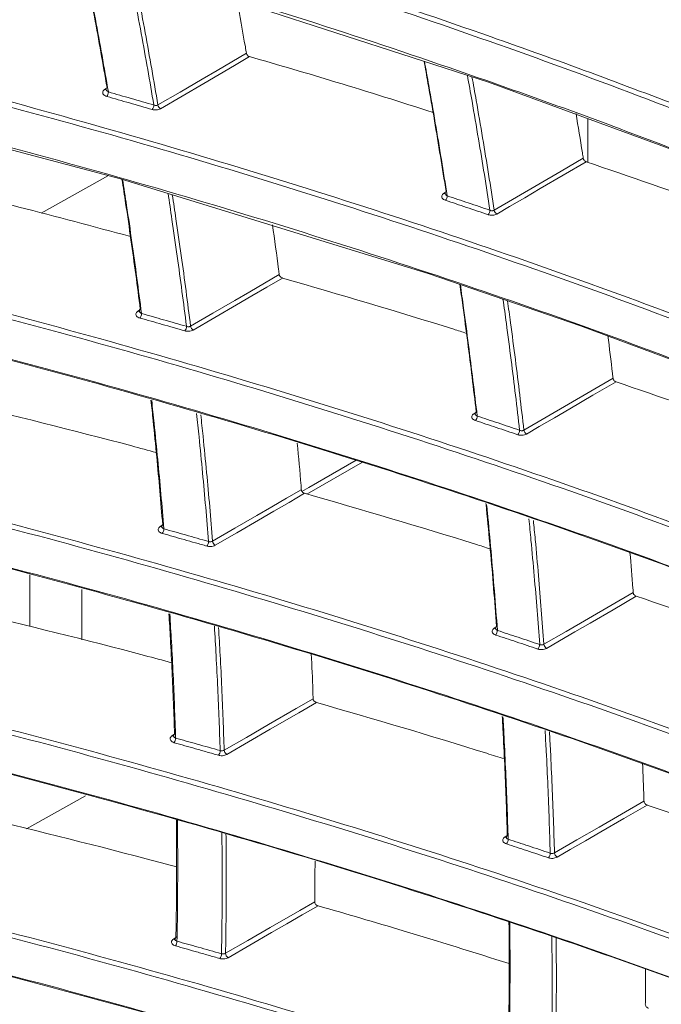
# Model space of a CAD drawing. Header units: millimetres. Extents: x 0 to 1118, y 0 to 864.
# Tile 283 of 313: x 851 to 860, y 573 to 587. Entities that reach past the tile are written whole.
import ezdxf

# ---------------------------------------------------------------- set-up
doc = ezdxf.new("R2010")
doc.units = ezdxf.units.MM

msp = doc.modelspace()

# ---------------------------------------------------------------- linework, layer by layer
at = {"color": 9, "linetype": 'Continuous', "lineweight": 0}
for p, q in [((852.371, 586.091), (852.414, 586.12)), ((852.427, 584.893), (851.49, 584.371)), ((857.092, 584.642), (857.132, 584.67)), ((852.834, 583.004), (852.878, 583.033)), ((857.511, 581.574), (857.553, 581.602)), ((855.961, 580.9), (855.19, 580.457)), ((853.146, 580.004), (853.192, 580.034)), ((857.794, 578.586), (857.837, 578.615)), ((853.31, 577.088), (853.359, 577.121)), ((852.107, 576.254), (851.284, 575.795)), ((857.943, 575.677), (857.989, 575.708)), ((853.33, 574.257), (853.381, 574.291))]:
    msp.add_line(p, q, dxfattribs=at)
at = {"color": 7, "linetype": 'Continuous', "lineweight": 15}
for p, q in [((859.102, 585.077), (859.102, 585.685)), ((851.329, 579.33), (851.329, 578.61)), ((852.053, 578.428), (852.053, 579.129)), ((853.352, 574.255), (853.351, 574.251))]:
    msp.add_line(p, q, dxfattribs=at)
at = {"color": 7, "linetype": 'Continuous', "lineweight": 15, "flags": 128}
for points in [[(868.383, 581.493), (865.928, 582.803), (863.274, 584.033), (860.546, 585.154), (857.716, 586.195), (853.468, 587.575), (849.069, 588.81), (849.069, 588.81), (849.069, 588.81)], [(868.387, 578.665), (866.747, 579.534), (864.998, 580.374), (863.06, 581.226), (861.06, 582.032), (859, 582.798), (856.893, 583.524), (852.593, 584.849), (848.148, 586.028), (848.148, 586.028), (848.148, 586.028)]]:
    msp.add_lwpolyline(points, dxfattribs=at)
at = {"color": 9, "linetype": 'Continuous', "lineweight": 0, "flags": 128}
for points in [[(853.115, 585.876), (853.423, 586.056), (853.731, 586.236), (853.938, 586.357), (854.145, 586.478), (854.347, 586.596)], [(854.39, 586.55), (854.179, 586.426), (853.965, 586.301), (853.752, 586.176), (853.45, 586), (853.149, 585.824)], [(857.798, 584.41), (858.108, 584.591), (858.417, 584.772), (858.727, 584.952), (859.037, 585.133)], [(859.079, 585.085), (858.758, 584.898), (858.437, 584.711), (858.223, 584.585), (858.008, 584.46), (857.832, 584.357)], [(853.569, 582.795), (853.877, 582.974), (854.186, 583.154), (854.392, 583.274), (854.598, 583.394), (854.803, 583.513)], [(854.848, 583.465), (854.633, 583.34), (854.42, 583.216), (854.207, 583.092), (853.905, 582.916), (853.604, 582.74)], [(858.21, 581.347), (858.52, 581.528), (858.831, 581.708), (859.141, 581.889), (859.451, 582.069)], [(859.494, 582.019), (859.172, 581.832), (858.851, 581.645), (858.637, 581.52), (858.423, 581.396), (858.245, 581.292)], [(855.12, 580.494), (855.216, 580.549), (855.873, 580.927)], [(853.875, 579.8), (854.184, 579.979), (854.493, 580.158), (854.699, 580.278), (854.906, 580.397), (855.111, 580.517)], [(855.157, 580.467), (854.94, 580.341), (854.727, 580.217), (854.515, 580.093), (854.212, 579.918), (853.91, 579.743)], [(858.489, 578.364), (858.8, 578.544), (859.11, 578.724), (859.421, 578.904), (859.732, 579.085)], [(859.775, 579.033), (859.453, 578.845), (859.131, 578.658), (858.917, 578.535), (858.704, 578.411), (858.524, 578.306)], [(857.821, 578.585), (857.821, 578.584), (857.817, 578.583)], [(854.037, 576.888), (854.347, 577.067), (854.656, 577.246), (855.04, 577.468), (855.276, 577.604)], [(855.322, 577.552), (855.075, 577.409), (854.678, 577.179), (854.375, 577.004), (854.072, 576.829)], [(858.636, 575.458), (858.947, 575.638), (859.259, 575.818), (859.57, 575.998), (859.881, 576.178)], [(859.926, 576.124), (859.602, 575.937), (859.279, 575.75), (859.066, 575.627), (858.853, 575.504), (858.671, 575.399)], [(854.056, 574.059), (854.366, 574.238), (854.676, 574.417), (855.089, 574.654), (855.297, 574.774)], [(855.344, 574.72), (855.124, 574.593), (854.911, 574.47), (854.697, 574.347), (854.394, 574.172), (854.091, 573.998)]]:
    msp.add_lwpolyline(points, dxfattribs=at)
at = {"color": 9, "linetype": 'Continuous', "lineweight": 0}
for centre, radius, start, end in [((852.386, 586.112), 0.0258, 234.9267, 299.233), ((852.307, 586.061), 0.118, 325.1021, 357.6759), ((852.942, 585.881), 0.116, 324.5091, 357.6597), ((853.197, 585.893), 0.0834, 191.5147, 235.1942), ((857.106, 584.664), 0.0259, 235.1317, 298.6916), ((857.036, 584.615), 0.106, 320.5154, 357.5561), ((857.633, 584.415), 0.104, 319.9006, 357.5411), ((857.88, 584.426), 0.0833, 190.9678, 235.2651), ((852.848, 583.025), 0.0259, 234.9818, 298.9059), ((852.768, 582.975), 0.118, 325.2167, 358.111), ((853.396, 582.797), 0.117, 324.6203, 358.0891), ((853.651, 582.809), 0.0833, 189.5939, 235.134), ((857.525, 581.595), 0.0259, 235.1634, 298.6196), ((857.454, 581.547), 0.106, 320.6108, 357.94), ((858.046, 581.349), 0.104, 319.9947, 357.9165), ((858.292, 581.36), 0.0832, 189.1966, 235.2154), ((853.16, 580.024), 0.0254, 234.2905, 299.2719), ((853.078, 579.975), 0.119, 325.2848, 358.5318), ((853.702, 579.799), 0.117, 324.6861, 358.505), ((853.958, 579.811), 0.0829, 187.6661, 235.1055), ((857.809, 578.61), 0.0281, 236.5618, 285.0882), ((857.736, 578.56), 0.106, 320.667, 358.3132), ((858.325, 578.364), 0.104, 320.05, 358.2816), ((858.571, 578.374), 0.0829, 187.4175, 235.1929), ((853.325, 577.109), 0.0255, 234.3926, 298.7656), ((853.243, 577.061), 0.119, 325.3126, 358.9445), ((853.864, 576.885), 0.117, 324.7127, 358.9131), ((854.119, 576.896), 0.0825, 185.7203, 235.1104), ((857.958, 575.698), 0.0255, 234.5482, 298.7498), ((857.885, 575.651), 0.106, 320.6883, 358.6803), ((858.473, 575.456), 0.104, 320.0709, 358.6412), ((858.718, 575.466), 0.0824, 185.6216, 235.1991), ((853.344, 574.278), 0.0256, 234.4892, 298.469), ((853.262, 574.229), 0.118, 325.3038, 359.3554), ((853.883, 574.054), 0.117, 324.7035, 359.3192), ((854.138, 574.065), 0.0819, 183.7442, 235.1508)]:
    msp.add_arc(centre, radius, start, end, dxfattribs=at)
for points, knots in [([(849.929, 592.296), (849.929, 592.296), (851.394, 591.887), (854.288, 591.023), (858.006, 589.741), (861.134, 588.522), (863.704, 587.404), (865.872, 586.349), (867.136, 585.641), (867.63, 585.364)], [0, 0, 0, 0, 0.000001, 0.227328, 0.454625, 0.604366, 0.754186, 0.903851, 1, 1, 1, 1]), ([(867.596, 585.304), (867.103, 585.581), (866.035, 586.179), (864.296, 587.04), (862.405, 587.901), (860.447, 588.718), (858.717, 589.386), (856.846, 590.067), (854.83, 590.755), (852.385, 591.527), (850.727, 592.001), (849.908, 592.235)], [0, 0, 0, 0, 0.096108, 0.207877, 0.319889, 0.432509, 0.545288, 0.610664, 0.741431, 0.872365, 1, 1, 1, 1]), ([(868.263, 582.098), (867.411, 582.567), (865.97, 583.359), (863.788, 584.374), (861.83, 585.216), (859.808, 586.013), (857.053, 587.018), (853.511, 588.183), (850.571, 588.988), (849.098, 589.392)], [0, 0, 0, 0, 0.153037, 0.258526, 0.364223, 0.470448, 0.576815, 0.788016, 1, 1, 1, 1]), ([(849.118, 589.454), (849.118, 589.454), (850.6, 589.065), (853.527, 588.239), (857.309, 587.005), (860.515, 585.823), (863.171, 584.731), (865.801, 583.529), (867.443, 582.628), (868.297, 582.159)], [0, 0, 0, 0, 0.000001, 0.211574, 0.423127, 0.564384, 0.705713, 0.84691, 1, 1, 1, 1]), ([(853.058, 585.876), (853.029, 586.041), (852.973, 586.372), (852.881, 586.879), (852.794, 587.351), (852.734, 587.657), (852.708, 587.788)], [0, 0, 0, 0, 0.260645, 0.521314, 0.794741, 1, 1, 1, 1]), ([(852.769, 587.771), (852.793, 587.649), (852.851, 587.353), (852.937, 586.888), (853.029, 586.378), (853.087, 586.043), (853.115, 585.876)], [0, 0, 0, 0, 0.1918654, 0.4679449, 0.7339601, 1, 1, 1, 1]), ([(848.189, 586.667), (848.189, 586.667), (849.683, 586.298), (852.64, 585.51), (856.229, 584.401), (859.023, 583.435), (861.074, 582.669), (863.079, 581.859), (864.977, 581.021), (866.77, 580.162), (867.87, 579.563), (868.421, 579.264)], [0, 0, 0, 0, 0.0000006, 0.2024421, 0.4055874, 0.5068399, 0.6080896, 0.7098938, 0.8116921, 0.9057421, 1, 1, 1, 1]), ([(868.388, 579.203), (867.839, 579.502), (866.739, 580.1), (864.952, 580.957), (863.062, 581.792), (861.063, 582.601), (859.01, 583.368), (856.214, 584.334), (852.629, 585.452), (849.658, 586.22), (848.17, 586.604)], [0, 0, 0, 0, 0.094013, 0.188253, 0.289388, 0.390698, 0.492463, 0.594353, 0.796809, 1, 1, 1, 1]), ([(857.738, 584.41), (857.712, 584.576), (857.66, 584.907), (857.576, 585.414), (857.498, 585.875), (857.445, 586.17), (857.423, 586.291)], [0, 0, 0, 0, 0.265241, 0.530503, 0.80883, 1, 1, 1, 1]), ([(857.487, 586.27), (857.507, 586.16), (857.558, 585.875), (857.635, 585.423), (857.719, 584.912), (857.772, 584.577), (857.798, 584.41)], [0, 0, 0, 0, 0.176248, 0.457767, 0.728873, 1, 1, 1, 1]), ([(852.371, 586.091), (852.368, 586.089), (852.358, 586.081), (852.346, 586.065), (852.344, 586.043), (852.354, 586.023), (852.374, 586.005), (852.394, 585.998), (852.404, 585.994)], [0, 0, 0, 0, 0.076948, 0.257416, 0.442209, 0.628821, 0.814381, 1, 1, 1, 1]), ([(853.036, 585.813), (852.983, 585.828), (852.878, 585.859), (852.719, 585.904), (852.562, 585.949), (852.457, 585.979), (852.404, 585.994)], [0, 0, 0, 0, 0.251476, 0.5029532, 0.7514761, 1, 1, 1, 1]), ([(852.425, 586.057), (852.53, 586.027), (852.741, 585.967), (852.952, 585.906), (853.058, 585.876)], [0, 0, 0, 0, 0.497046, 1, 1, 1, 1]), ([(853.036, 585.813), (853.043, 585.811), (853.06, 585.807), (853.09, 585.806), (853.123, 585.812), (853.141, 585.82), (853.149, 585.824)], [0, 0, 0, 0, 0.185629, 0.458429, 0.729184, 1, 1, 1, 1]), ([(853.115, 585.876), (853.111, 585.874), (853.102, 585.87), (853.085, 585.868), (853.07, 585.871), (853.061, 585.874), (853.058, 585.876)], [0, 0, 0, 0, 0.26518, 0.533051, 0.808773, 1, 1, 1, 1]), ([(853.512, 582.793), (853.492, 582.955), (853.45, 583.28), (853.383, 583.776), (853.318, 584.231), (853.274, 584.524), (853.255, 584.645)], [0, 0, 0, 0, 0.26407, 0.528164, 0.804851, 1, 1, 1, 1]), ([(853.315, 584.626), (853.332, 584.515), (853.375, 584.231), (853.439, 583.785), (853.507, 583.285), (853.548, 582.958), (853.569, 582.795)], [0, 0, 0, 0, 0.181779, 0.461743, 0.730859, 1, 1, 1, 1]), ([(857.092, 584.642), (857.09, 584.641), (857.08, 584.634), (857.068, 584.62), (857.063, 584.599), (857.071, 584.578), (857.089, 584.56), (857.108, 584.552), (857.118, 584.548)], [0, 0, 0, 0, 0.046419, 0.233129, 0.423735, 0.616238, 0.808098, 1, 1, 1, 1]), ([(857.142, 584.61), (857.24, 584.578), (857.439, 584.511), (857.637, 584.444), (857.738, 584.41)], [0, 0, 0, 0, 0.493432, 1, 1, 1, 1]), ([(857.713, 584.348), (857.663, 584.365), (857.563, 584.399), (857.364, 584.466), (857.216, 584.515), (857.118, 584.548)], [0, 0, 0, 0, 0.253283, 0.506567, 1, 1, 1, 1]), ([(857.713, 584.348), (857.722, 584.345), (857.741, 584.34), (857.773, 584.339), (857.806, 584.345), (857.823, 584.353), (857.832, 584.357)], [0, 0, 0, 0, 0.226479, 0.485284, 0.742622, 1, 1, 1, 1]), ([(857.798, 584.41), (857.793, 584.408), (857.785, 584.403), (857.768, 584.402), (857.751, 584.404), (857.742, 584.408), (857.738, 584.41)], [0, 0, 0, 0, 0.252619, 0.50717, 0.76776, 1, 1, 1, 1]), ([(858.15, 581.346), (858.132, 581.508), (858.094, 581.832), (858.032, 582.329), (857.974, 582.775), (857.935, 583.058), (857.919, 583.171)], [0, 0, 0, 0, 0.267923, 0.535867, 0.816645, 1, 1, 1, 1]), ([(857.982, 583.149), (857.996, 583.047), (858.034, 582.773), (858.091, 582.336), (858.153, 581.837), (858.191, 581.51), (858.21, 581.347)], [0, 0, 0, 0, 0.168648, 0.453185, 0.726582, 1, 1, 1, 1]), ([(852.834, 583.004), (852.83, 583.001), (852.819, 582.993), (852.808, 582.977), (852.806, 582.956), (852.815, 582.936), (852.835, 582.918), (852.855, 582.911), (852.865, 582.907)], [0, 0, 0, 0, 0.086181, 0.267075, 0.45015, 0.633925, 0.816943, 1, 1, 1, 1]), ([(852.886, 582.971), (852.881, 582.974), (852.871, 582.979), (852.861, 582.99), (852.856, 582.999), (852.857, 583.003), (852.857, 583.003)], [0, 0, 0, 0, 0.326433, 0.654497, 0.98271, 1, 1, 1, 1]), ([(852.886, 582.971), (852.989, 582.942), (853.198, 582.883), (853.406, 582.823), (853.512, 582.793)], [0, 0, 0, 0, 0.491496, 1, 1, 1, 1]), ([(853.491, 582.729), (853.438, 582.744), (853.332, 582.775), (853.175, 582.82), (853.019, 582.864), (852.916, 582.893), (852.865, 582.907)], [0, 0, 0, 0, 0.254251, 0.508503, 0.754251, 1, 1, 1, 1]), ([(853.569, 582.795), (853.565, 582.793), (853.556, 582.788), (853.539, 582.787), (853.524, 582.788), (853.516, 582.791), (853.512, 582.793)], [0, 0, 0, 0, 0.271297, 0.543782, 0.820344, 1, 1, 1, 1]), ([(853.491, 582.729), (853.497, 582.728), (853.514, 582.723), (853.544, 582.723), (853.577, 582.728), (853.595, 582.736), (853.604, 582.74)], [0, 0, 0, 0, 0.176696, 0.451725, 0.725851, 1, 1, 1, 1]), ([(853.819, 579.796), (853.806, 579.954), (853.78, 580.272), (853.736, 580.757), (853.694, 581.192), (853.664, 581.469), (853.653, 581.577)], [0, 0, 0, 0, 0.26877, 0.537564, 0.818862, 1, 1, 1, 1]), ([(853.711, 581.56), (853.722, 581.46), (853.751, 581.192), (853.792, 580.765), (853.837, 580.278), (853.863, 579.959), (853.875, 579.8)], [0, 0, 0, 0, 0.168858, 0.453703, 0.726839, 1, 1, 1, 1]), ([(857.511, 581.574), (857.508, 581.572), (857.499, 581.566), (857.487, 581.551), (857.482, 581.53), (857.49, 581.51), (857.507, 581.492), (857.526, 581.484), (857.536, 581.48)], [0, 0, 0, 0, 0.054312, 0.241608, 0.430891, 0.620942, 0.810456, 1, 1, 1, 1]), ([(857.56, 581.543), (857.656, 581.511), (857.854, 581.446), (858.05, 581.379), (858.15, 581.346)], [0, 0, 0, 0, 0.49013, 1, 1, 1, 1]), ([(858.126, 581.282), (858.076, 581.299), (857.976, 581.333), (857.779, 581.399), (857.632, 581.448), (857.536, 581.48)], [0, 0, 0, 0, 0.254934, 0.509869, 1, 1, 1, 1]), ([(858.126, 581.282), (858.135, 581.28), (858.153, 581.275), (858.185, 581.274), (858.218, 581.279), (858.236, 581.288), (858.245, 581.292)], [0, 0, 0, 0, 0.218685, 0.479518, 0.739753, 1, 1, 1, 1]), ([(858.21, 581.347), (858.206, 581.345), (858.197, 581.34), (858.18, 581.338), (858.164, 581.34), (858.155, 581.344), (858.15, 581.346)], [0, 0, 0, 0, 0.257882, 0.516546, 0.778259, 1, 1, 1, 1]), ([(868.371, 573.552), (867.544, 573.977), (865.885, 574.828), (863.457, 575.878), (861.2, 576.77), (858.446, 577.773), (854.895, 578.922), (850.499, 580.159), (847.475, 580.854), (845.96, 581.202)], [0, 0, 0, 0, 0.126811, 0.25418, 0.347145, 0.440239, 0.6272, 0.813269, 1, 1, 1, 1]), ([(845.977, 581.267), (845.977, 581.267), (847.497, 580.935), (850.509, 580.218), (854.906, 578.992), (858.46, 577.84), (861.217, 576.838), (863.478, 575.944), (865.912, 574.892), (867.572, 574.04), (868.404, 573.613)], [0, 0, 0, 0, 0.000001, 0.18605, 0.372753, 0.558815, 0.652291, 0.745763, 0.872633, 1, 1, 1, 1]), ([(858.43, 578.36), (858.418, 578.519), (858.394, 578.836), (858.354, 579.322), (858.316, 579.746), (858.29, 580.013), (858.281, 580.111)], [0, 0, 0, 0, 0.273296, 0.546613, 0.832674, 1, 1, 1, 1]), ([(858.342, 580.09), (858.351, 580.001), (858.376, 579.744), (858.413, 579.328), (858.453, 578.841), (858.477, 578.523), (858.489, 578.364)], [0, 0, 0, 0, 0.153277, 0.443518, 0.721748, 1, 1, 1, 1]), ([(853.146, 580.004), (853.142, 580.001), (853.131, 579.993), (853.12, 579.976), (853.118, 579.956), (853.127, 579.936), (853.147, 579.918), (853.166, 579.911), (853.176, 579.908)], [0, 0, 0, 0, 0.092767, 0.273747, 0.455505, 0.637318, 0.818647, 1, 1, 1, 1]), ([(853.197, 579.972), (853.192, 579.975), (853.182, 579.979), (853.173, 579.989), (853.168, 579.998), (853.169, 580.002), (853.169, 580.003)], [0, 0, 0, 0, 0.3163919, 0.6338803, 0.9520923, 1, 1, 1, 1]), ([(853.798, 579.731), (853.744, 579.747), (853.638, 579.777), (853.481, 579.822), (853.327, 579.865), (853.226, 579.894), (853.176, 579.908)], [0, 0, 0, 0, 0.257119, 0.51424, 0.757119, 1, 1, 1, 1]), ([(853.197, 579.972), (853.298, 579.944), (853.506, 579.885), (853.713, 579.826), (853.819, 579.796)], [0, 0, 0, 0, 0.485759, 1, 1, 1, 1]), ([(853.875, 579.8), (853.871, 579.797), (853.862, 579.793), (853.845, 579.791), (853.831, 579.792), (853.822, 579.795), (853.819, 579.796)], [0, 0, 0, 0, 0.275622, 0.551435, 0.82862, 1, 1, 1, 1]), ([(853.798, 579.731), (853.804, 579.73), (853.821, 579.726), (853.85, 579.725), (853.884, 579.73), (853.901, 579.738), (853.91, 579.743)], [0, 0, 0, 0, 0.170234, 0.446926, 0.723464, 1, 1, 1, 1]), ([(868.366, 570.729), (867.874, 570.984), (866.888, 571.494), (864.821, 572.456), (862.548, 573.407), (860.069, 574.336), (857.279, 575.304), (853.689, 576.411), (849.253, 577.599), (846.206, 578.259), (844.68, 578.59)], [0, 0, 0, 0, 0.072153, 0.14443, 0.289681, 0.378234, 0.4669, 0.644913, 0.822141, 1, 1, 1, 1]), ([(844.696, 578.657), (844.696, 578.657), (846.227, 578.342), (849.263, 577.659), (853.7, 576.482), (857.292, 575.372), (860.086, 574.404), (862.566, 573.474), (864.841, 572.523), (866.911, 571.56), (867.903, 571.047), (868.399, 570.79)], [0, 0, 0, 0, 0.000001, 0.177208, 0.355045, 0.532258, 0.621261, 0.710261, 0.854741, 0.927373, 1, 1, 1, 1]), ([(853.981, 576.883), (853.976, 577.027), (853.967, 577.315), (853.948, 577.756), (853.926, 578.189), (853.909, 578.478), (853.901, 578.614)], [0, 0, 0, 0, 0.251199, 0.502418, 0.765891, 1, 1, 1, 1]), ([(853.959, 578.598), (853.966, 578.469), (853.983, 578.188), (854.004, 577.762), (854.023, 577.32), (854.032, 577.032), (854.037, 576.888)], [0, 0, 0, 0, 0.223911, 0.490885, 0.745432, 1, 1, 1, 1]), ([(857.794, 578.586), (857.791, 578.584), (857.782, 578.577), (857.77, 578.563), (857.765, 578.542), (857.772, 578.522), (857.79, 578.504), (857.809, 578.496), (857.818, 578.493)], [0, 0, 0, 0, 0.0599967, 0.247513, 0.4357478, 0.6240848, 0.8120328, 1, 1, 1, 1]), ([(857.842, 578.556), (857.937, 578.525), (858.134, 578.46), (858.329, 578.394), (858.43, 578.36)], [0, 0, 0, 0, 0.486691, 1, 1, 1, 1]), ([(858.405, 578.297), (858.355, 578.313), (858.255, 578.347), (858.059, 578.413), (857.913, 578.461), (857.818, 578.493)], [0, 0, 0, 0, 0.256653, 0.513308, 1, 1, 1, 1]), ([(858.405, 578.297), (858.413, 578.294), (858.432, 578.289), (858.464, 578.288), (858.497, 578.293), (858.515, 578.302), (858.524, 578.306)], [0, 0, 0, 0, 0.213063, 0.475407, 0.737706, 1, 1, 1, 1]), ([(858.489, 578.364), (858.484, 578.361), (858.476, 578.357), (858.459, 578.355), (858.443, 578.356), (858.434, 578.359), (858.43, 578.36)], [0, 0, 0, 0, 0.261578, 0.523202, 0.785766, 1, 1, 1, 1]), ([(858.577, 575.453), (858.572, 575.608), (858.563, 575.917), (858.544, 576.391), (858.525, 576.807), (858.51, 577.068), (858.505, 577.165)], [0, 0, 0, 0, 0.272793, 0.545607, 0.830821, 1, 1, 1, 1]), ([(853.31, 577.088), (853.307, 577.086), (853.296, 577.077), (853.285, 577.061), (853.282, 577.04), (853.292, 577.021), (853.311, 577.003), (853.33, 576.997), (853.34, 576.993)], [0, 0, 0, 0, 0.096784, 0.277587, 0.458428, 0.639096, 0.819543, 1, 1, 1, 1]), ([(853.361, 577.058), (853.356, 577.06), (853.347, 577.064), (853.337, 577.073), (853.333, 577.082), (853.333, 577.086), (853.333, 577.087)], [0, 0, 0, 0, 0.306926, 0.61436, 0.92246, 1, 1, 1, 1]), ([(853.361, 577.058), (853.46, 577.03), (853.667, 576.972), (853.874, 576.913), (853.981, 576.883)], [0, 0, 0, 0, 0.479837, 1, 1, 1, 1]), ([(858.566, 577.146), (858.571, 577.057), (858.584, 576.804), (858.603, 576.397), (858.622, 575.923), (858.631, 575.613), (858.636, 575.458)], [0, 0, 0, 0, 0.156697, 0.446223, 0.723101, 1, 1, 1, 1]), ([(853.96, 576.817), (853.906, 576.833), (853.799, 576.863), (853.642, 576.908), (853.489, 576.951), (853.39, 576.979), (853.34, 576.993)], [0, 0, 0, 0, 0.260081, 0.520163, 0.760081, 1, 1, 1, 1]), ([(854.037, 576.888), (854.033, 576.886), (854.024, 576.881), (854.007, 576.879), (853.992, 576.879), (853.984, 576.882), (853.981, 576.883)], [0, 0, 0, 0, 0.2780955, 0.5559622, 0.8337481, 1, 1, 1, 1]), ([(853.96, 576.817), (853.966, 576.816), (853.982, 576.812), (854.012, 576.811), (854.045, 576.816), (854.063, 576.824), (854.072, 576.829)], [0, 0, 0, 0, 0.1661251, 0.4439771, 0.7219936, 1, 1, 1, 1]), ([(844.689, 575.832), (844.689, 575.832), (846.221, 575.518), (849.256, 574.835), (853.694, 573.659), (857.287, 572.55), (860.081, 571.582), (862.563, 570.653), (864.839, 569.702), (866.91, 568.739), (867.902, 568.226), (868.398, 567.969)], [0, 0, 0, 0, 0.0000005, 0.1771926, 0.3550154, 0.5322136, 0.6212087, 0.7102012, 0.8547114, 0.9273579, 1, 1, 1, 1]), ([(868.366, 567.908), (867.873, 568.163), (866.887, 568.673), (864.819, 569.635), (862.545, 570.585), (860.065, 571.514), (857.274, 572.482), (853.683, 573.588), (849.247, 574.775), (846.2, 575.434), (844.673, 575.765)], [0, 0, 0, 0, 0.072168, 0.14446, 0.289741, 0.378287, 0.466945, 0.644943, 0.822156, 1, 1, 1, 1]), ([(854, 574.052), (854.002, 574.203), (854.007, 574.504), (854.01, 574.965), (854.009, 575.375), (854.006, 575.635), (854.005, 575.736)], [0, 0, 0, 0, 0.270343, 0.540709, 0.823105, 1, 1, 1, 1]), ([(854.062, 575.718), (854.063, 575.625), (854.066, 575.373), (854.066, 574.97), (854.063, 574.51), (854.059, 574.21), (854.056, 574.059)], [0, 0, 0, 0, 0.166067, 0.452845, 0.72641, 1, 1, 1, 1]), ([(857.943, 575.677), (857.941, 575.676), (857.931, 575.669), (857.919, 575.654), (857.915, 575.633), (857.922, 575.613), (857.939, 575.596), (857.958, 575.588), (857.967, 575.584)], [0, 0, 0, 0, 0.063529, 0.250963, 0.438434, 0.625752, 0.812872, 1, 1, 1, 1]), ([(857.991, 575.649), (857.986, 575.651), (857.977, 575.655), (857.969, 575.664), (857.965, 575.672), (857.966, 575.676), (857.966, 575.676)], [0, 0, 0, 0, 0.327647, 0.655764, 0.984495, 1, 1, 1, 1]), ([(857.991, 575.649), (858.086, 575.617), (858.281, 575.553), (858.476, 575.487), (858.577, 575.453)], [0, 0, 0, 0, 0.4831161, 1, 1, 1, 1]), ([(858.553, 575.389), (858.502, 575.406), (858.402, 575.44), (858.207, 575.505), (858.062, 575.553), (857.967, 575.584)], [0, 0, 0, 0, 0.258441, 0.516883, 1, 1, 1, 1]), ([(858.553, 575.389), (858.561, 575.387), (858.579, 575.382), (858.611, 575.381), (858.644, 575.386), (858.662, 575.394), (858.671, 575.399)], [0, 0, 0, 0, 0.209527, 0.47291, 0.73646, 1, 1, 1, 1]), ([(858.636, 575.458), (858.632, 575.456), (858.623, 575.451), (858.606, 575.449), (858.59, 575.449), (858.581, 575.452), (858.577, 575.453)], [0, 0, 0, 0, 0.26366, 0.52709, 0.790371, 1, 1, 1, 1]), ([(858.594, 572.624), (858.596, 572.774), (858.601, 573.075), (858.603, 573.536), (858.603, 573.944), (858.6, 574.202), (858.599, 574.3)], [0, 0, 0, 0, 0.271237, 0.542495, 0.825788, 1, 1, 1, 1]), ([(858.659, 574.279), (858.66, 574.189), (858.662, 573.94), (858.662, 573.54), (858.66, 573.08), (858.656, 572.78), (858.653, 572.63)], [0, 0, 0, 0, 0.1622, 0.450311, 0.725145, 1, 1, 1, 1]), ([(853.33, 574.257), (853.326, 574.254), (853.315, 574.246), (853.304, 574.23), (853.301, 574.209), (853.311, 574.189), (853.33, 574.172), (853.349, 574.165), (853.359, 574.162)], [0, 0, 0, 0, 0.098274, 0.278676, 0.458996, 0.639303, 0.819652, 1, 1, 1, 1]), ([(853.38, 574.228), (853.375, 574.23), (853.366, 574.233), (853.356, 574.241), (853.352, 574.249), (853.352, 574.254), (853.353, 574.255)], [0, 0, 0, 0, 0.297897, 0.5957, 0.893461, 1, 1, 1, 1]), ([(853.978, 573.986), (853.924, 574.002), (853.816, 574.033), (853.658, 574.078), (853.506, 574.121), (853.408, 574.148), (853.359, 574.162)], [0, 0, 0, 0, 0.263136, 0.526273, 0.763136, 1, 1, 1, 1]), ([(853.38, 574.228), (853.478, 574.2), (853.685, 574.142), (853.891, 574.083), (854, 574.052)], [0, 0, 0, 0, 0.473727, 1, 1, 1, 1]), ([(854.056, 574.059), (854.052, 574.057), (854.043, 574.053), (854.026, 574.05), (854.011, 574.05), (854.003, 574.051), (854, 574.052)], [0, 0, 0, 0, 0.2786873, 0.5573395, 0.835826, 1, 1, 1, 1]), ([(853.978, 573.986), (853.984, 573.985), (854.001, 573.981), (854.03, 573.98), (854.064, 573.985), (854.082, 573.993), (854.091, 573.998)], [0, 0, 0, 0, 0.1642981, 0.4428494, 0.7214257, 1, 1, 1, 1])]:
    msp.add_open_spline(points, degree=3, knots=knots, dxfattribs=at)
at = {"color": 7, "linetype": 'Continuous', "lineweight": 15}
for points, knots in [([(849.852, 591.669), (851.305, 591.25), (854.217, 590.41), (857.707, 589.208), (860.411, 588.174), (862.38, 587.357), (864.297, 586.493), (866.092, 585.605), (867.22, 584.988), (867.743, 584.686), (867.743, 584.686)], [0, 0, 0, 0, 0.224617, 0.450032, 0.561498, 0.673111, 0.785257, 0.89763, 0.999999, 1, 1, 1, 1]), ([(849.049, 588.829), (850.518, 588.43), (853.463, 587.629), (857.27, 586.386), (860.53, 585.189), (863.273, 584.065), (865.913, 582.845), (867.58, 581.959), (868.382, 581.496), (868.382, 581.496)], [0, 0, 0, 0, 0.2095833, 0.4199012, 0.5638165, 0.7080879, 0.853712, 0.9999994, 1, 1, 1, 1]), ([(852.406, 586.12), (852.378, 586.284), (852.321, 586.611), (852.229, 587.113), (852.144, 587.566), (852.087, 587.855), (852.064, 587.969)], [0, 0, 0, 0, 0.266451, 0.532926, 0.815255, 1, 1, 1, 1]), ([(852.072, 587.967), (852.096, 587.843), (852.155, 587.544), (852.244, 587.076), (852.337, 586.563), (852.396, 586.225), (852.425, 586.057)], [0, 0, 0, 0, 0.1941205, 0.4676886, 0.7338315, 1, 1, 1, 1]), ([(854.214, 587.345), (854.254, 587.124), (854.299, 586.874), (854.342, 586.625), (854.347, 586.596)], [0, 0, 0, 0, 0.88093, 1, 1, 1, 1]), ([(854.347, 586.596), (854.348, 586.591), (854.35, 586.581), (854.36, 586.568), (854.372, 586.557), (854.383, 586.552), (854.389, 586.55), (854.39, 586.55)], [0, 0, 0, 0, 0.231085, 0.461996, 0.698, 0.948056, 1, 1, 1, 1]), ([(856.945, 585.773), (856.496, 585.916), (855.653, 586.184), (854.793, 586.433), (854.39, 586.55)], [0, 0, 0, 0, 0.532538, 1, 1, 1, 1]), ([(857.127, 584.671), (857.1, 584.835), (857.048, 585.163), (856.964, 585.667), (856.888, 586.108), (856.838, 586.385), (856.82, 586.487)], [0, 0, 0, 0, 0.27221, 0.54444, 0.832429, 1, 1, 1, 1]), ([(856.825, 586.485), (856.845, 586.373), (856.897, 586.086), (856.976, 585.63), (857.061, 585.117), (857.115, 584.779), (857.142, 584.61)], [0, 0, 0, 0, 0.178574, 0.457793, 0.728885, 1, 1, 1, 1]), ([(852.394, 586.091), (852.394, 586.09), (852.395, 586.088), (852.394, 586.086), (852.394, 586.086)], [0, 0, 0, 0, 0.317571, 1, 1, 1, 1]), ([(852.425, 586.057), (852.42, 586.06), (852.41, 586.066), (852.399, 586.078), (852.396, 586.087), (852.395, 586.091)], [0, 0, 0, 0, 0.33588, 0.673834, 1, 1, 1, 1]), ([(848.129, 586.047), (849.613, 585.666), (852.587, 584.902), (856.172, 583.79), (858.968, 582.829), (861.02, 582.066), (863.028, 581.259), (864.929, 580.423), (866.728, 579.566), (867.833, 578.968), (868.386, 578.669)], [0, 0, 0, 0, 0.202372, 0.40545, 0.506591, 0.607849, 0.709513, 0.811342, 0.905567, 1, 1, 1, 1]), ([(858.936, 585.757), (858.966, 585.575), (859, 585.366), (859.033, 585.159), (859.037, 585.133)], [0, 0, 0, 0, 0.875161, 1, 1, 1, 1]), ([(859.037, 585.133), (859.038, 585.128), (859.04, 585.119), (859.049, 585.105), (859.061, 585.094), (859.072, 585.088), (859.078, 585.086), (859.079, 585.085)], [0, 0, 0, 0, 0.234247, 0.468391, 0.705715, 0.952176, 1, 1, 1, 1]), ([(861.38, 584.271), (861.217, 584.332), (860.459, 584.612), (859.685, 584.877), (859.079, 585.085)], [0, 0, 0, 0, 0.216111, 1, 1, 1, 1]), ([(852.869, 583.03), (852.848, 583.191), (852.807, 583.513), (852.738, 584.006), (852.675, 584.449), (852.631, 584.732), (852.614, 584.842)], [0, 0, 0, 0, 0.267516, 0.535055, 0.817555, 1, 1, 1, 1]), ([(852.623, 584.84), (852.642, 584.718), (852.687, 584.425), (852.753, 583.967), (852.822, 583.465), (852.865, 583.136), (852.886, 582.971)], [0, 0, 0, 0, 0.194143, 0.468432, 0.734204, 1, 1, 1, 1]), ([(852.732, 584.044), (852.215, 584.183), (851.288, 584.432), (850.345, 584.661), (849.928, 584.762)], [0, 0, 0, 0, 0.5579118, 1, 1, 1, 1]), ([(857.114, 584.643), (857.114, 584.641), (857.115, 584.638), (857.114, 584.637), (857.114, 584.637)], [0, 0, 0, 0, 0.459392, 1, 1, 1, 1]), ([(857.142, 584.61), (857.137, 584.613), (857.127, 584.619), (857.118, 584.631), (857.116, 584.639), (857.115, 584.643)], [0, 0, 0, 0, 0.355019, 0.711399, 1, 1, 1, 1]), ([(854.71, 584.208), (854.739, 584), (854.771, 583.768), (854.8, 583.537), (854.803, 583.513)], [0, 0, 0, 0, 0.8959477, 1, 1, 1, 1]), ([(868.38, 576.378), (867.702, 576.735), (866.343, 577.449), (864.26, 578.396), (862.198, 579.256), (859.485, 580.297), (855.976, 581.489), (851.624, 582.777), (848.626, 583.508), (847.124, 583.874)], [0, 0, 0, 0, 0.1098696, 0.2200969, 0.3172913, 0.4146364, 0.6102045, 0.8047539, 1, 1, 1, 1]), ([(847.142, 583.938), (847.142, 583.938), (848.649, 583.588), (851.635, 582.836), (855.988, 581.559), (859.498, 580.363), (862.214, 579.323), (864.283, 578.461), (866.372, 577.512), (867.732, 576.797), (868.413, 576.439)], [0, 0, 0, 0, 0.000001, 0.194533, 0.389743, 0.584296, 0.682, 0.779847, 0.889761, 1, 1, 1, 1]), ([(854.803, 583.513), (854.804, 583.509), (854.806, 583.499), (854.815, 583.486), (854.827, 583.475), (854.839, 583.468), (854.846, 583.466), (854.848, 583.465)], [0, 0, 0, 0, 0.221074, 0.4419871, 0.6676562, 0.9065856, 1, 1, 1, 1]), ([(857.41, 582.695), (857.351, 582.714), (856.508, 582.983), (855.648, 583.233), (854.848, 583.465)], [0, 0, 0, 0, 0.070051, 1, 1, 1, 1]), ([(857.546, 581.6), (857.527, 581.761), (857.489, 582.083), (857.427, 582.577), (857.37, 583.009), (857.332, 583.279), (857.318, 583.378)], [0, 0, 0, 0, 0.273068, 0.546157, 0.834204, 1, 1, 1, 1]), ([(857.325, 583.375), (857.34, 583.266), (857.38, 582.984), (857.438, 582.538), (857.502, 582.037), (857.54, 581.708), (857.56, 581.543)], [0, 0, 0, 0, 0.178888, 0.45864, 0.729309, 1, 1, 1, 1]), ([(847.093, 583.322), (848.591, 582.959), (851.591, 582.231), (855.939, 580.95), (859.452, 579.76), (862.169, 578.723), (864.239, 577.862), (866.332, 576.915), (867.695, 576.201), (868.378, 575.843)], [0, 0, 0, 0, 0.194485, 0.38965, 0.584132, 0.681798, 0.779607, 0.889642, 1, 1, 1, 1]), ([(868.411, 575.823), (867.73, 576.179), (866.366, 576.894), (864.275, 577.84), (862.207, 578.699), (859.489, 579.737), (855.977, 580.93), (851.612, 582.205), (848.625, 582.955), (847.111, 583.305), (847.111, 583.305)], [0, 0, 0, 0, 0.1100458, 0.2204486, 0.3176059, 0.414913, 0.6104014, 0.8048515, 0.9999994, 1, 1, 1, 1]), ([(852.857, 583.003), (852.856, 583.007), (852.856, 583.015), (852.862, 583.025), (852.867, 583.029), (852.869, 583.03)], [0, 0, 0, 0, 0.397561, 0.806729, 1, 1, 1, 1]), ([(852.856, 583.003), (852.856, 583.003), (852.857, 583), (852.856, 582.999), (852.856, 582.998)], [0, 0, 0, 0, 0.223479, 1, 1, 1, 1]), ([(859.378, 582.667), (859.401, 582.489), (859.426, 582.289), (859.449, 582.091), (859.451, 582.069)], [0, 0, 0, 0, 0.891677, 1, 1, 1, 1]), ([(859.451, 582.069), (859.452, 582.064), (859.454, 582.055), (859.463, 582.041), (859.474, 582.029), (859.486, 582.022), (859.492, 582.02), (859.494, 582.019)], [0, 0, 0, 0, 0.225052, 0.450008, 0.677967, 0.914618, 1, 1, 1, 1]), ([(861.813, 581.201), (861.638, 581.266), (860.875, 581.547), (860.095, 581.814), (859.494, 582.019)], [0, 0, 0, 0, 0.229131, 1, 1, 1, 1]), ([(853.092, 581.035), (852.978, 581.066), (852.048, 581.317), (851.103, 581.548), (850.274, 581.751)], [0, 0, 0, 0, 0.122321, 1, 1, 1, 1]), ([(853.181, 580.028), (853.168, 580.186), (853.142, 580.501), (853.097, 580.985), (853.056, 581.405), (853.028, 581.668), (853.017, 581.763)], [0, 0, 0, 0, 0.274241, 0.548507, 0.837184, 1, 1, 1, 1]), ([(853.028, 581.76), (853.039, 581.653), (853.069, 581.378), (853.112, 580.943), (853.157, 580.454), (853.184, 580.133), (853.197, 579.972)], [0, 0, 0, 0, 0.177799, 0.458395, 0.729185, 1, 1, 1, 1]), ([(857.533, 581.574), (857.533, 581.572), (857.533, 581.57), (857.533, 581.569), (857.533, 581.568)], [0, 0, 0, 0, 0.377905, 1, 1, 1, 1]), ([(857.56, 581.543), (857.555, 581.546), (857.545, 581.551), (857.536, 581.562), (857.534, 581.57), (857.533, 581.574)], [0, 0, 0, 0, 0.345066, 0.691347, 1, 1, 1, 1]), ([(855.054, 581.167), (855.073, 580.969), (855.093, 580.752), (855.11, 580.536), (855.111, 580.517)], [0, 0, 0, 0, 0.909836, 1, 1, 1, 1]), ([(845.941, 580.657), (847.451, 580.311), (850.476, 579.618), (854.867, 578.386), (858.421, 577.239), (861.177, 576.238), (863.44, 575.345), (865.875, 574.295), (867.537, 573.444), (868.37, 573.018)], [0, 0, 0, 0, 0.186028, 0.372711, 0.558734, 0.652125, 0.74564, 0.872572, 1, 1, 1, 1]), ([(868.403, 572.998), (867.573, 573.422), (865.91, 574.274), (863.476, 575.323), (861.214, 576.215), (858.456, 577.217), (854.902, 578.367), (850.496, 579.593), (847.484, 580.308), (845.958, 580.64), (845.958, 580.64)], [0, 0, 0, 0, 0.12693, 0.254417, 0.347356, 0.440426, 0.627335, 0.813335, 0.999999, 1, 1, 1, 1]), ([(855.111, 580.517), (855.112, 580.512), (855.114, 580.503), (855.122, 580.49), (855.134, 580.478), (855.146, 580.47), (855.154, 580.468), (855.157, 580.467)], [0, 0, 0, 0, 0.2119268, 0.423704, 0.639933, 0.8687313, 1, 1, 1, 1]), ([(857.741, 579.692), (857.673, 579.714), (856.823, 579.984), (855.955, 580.235), (855.157, 580.467)], [0, 0, 0, 0, 0.080453, 1, 1, 1, 1]), ([(857.829, 578.61), (857.816, 578.788), (857.789, 579.144), (857.758, 579.507), (857.725, 579.876), (857.706, 580.09), (857.684, 580.3), (857.682, 580.325)], [0, 0, 0, 0, 0.312787, 0.625604, 0.635921, 0.956884, 1, 1, 1, 1]), ([(857.691, 580.312), (857.695, 580.274), (857.717, 580.055), (857.753, 579.654), (857.8, 579.106), (857.828, 578.74), (857.842, 578.556)], [0, 0, 0, 0, 0.064295, 0.370261, 0.685114, 1, 1, 1, 1]), ([(853.168, 580.003), (853.168, 580.003), (853.169, 580), (853.168, 579.999), (853.167, 579.998)], [0, 0, 0, 0, 0.126419, 1, 1, 1, 1]), ([(853.169, 580.003), (853.169, 580.006), (853.168, 580.013), (853.174, 580.022), (853.179, 580.026), (853.181, 580.028)], [0, 0, 0, 0, 0.36223, 0.784509, 1, 1, 1, 1]), ([(859.687, 579.642), (859.701, 579.474), (859.717, 579.288), (859.731, 579.103), (859.732, 579.085)], [0, 0, 0, 0, 0.902604, 1, 1, 1, 1]), ([(859.732, 579.085), (859.733, 579.08), (859.734, 579.071), (859.742, 579.057), (859.754, 579.044), (859.765, 579.036), (859.773, 579.034), (859.775, 579.033)], [0, 0, 0, 0, 0.216596, 0.433102, 0.652445, 0.880087, 1, 1, 1, 1]), ([(862.122, 578.206), (861.934, 578.275), (861.161, 578.56), (860.373, 578.829), (859.775, 579.033)], [0, 0, 0, 0, 0.242917, 1, 1, 1, 1]), ([(853.305, 578.107), (853.18, 578.141), (852.241, 578.394), (851.285, 578.627), (850.458, 578.829)], [0, 0, 0, 0, 0.133564, 1, 1, 1, 1]), ([(853.346, 577.11), (853.341, 577.255), (853.331, 577.544), (853.312, 577.987), (853.291, 578.402), (853.275, 578.673), (853.268, 578.79)], [0, 0, 0, 0, 0.259786, 0.519594, 0.7931, 1, 1, 1, 1]), ([(853.281, 578.787), (853.288, 578.657), (853.305, 578.373), (853.327, 577.943), (853.346, 577.497), (853.356, 577.204), (853.361, 577.058)], [0, 0, 0, 0, 0.223341, 0.489559, 0.744769, 1, 1, 1, 1]), ([(857.816, 578.585), (857.816, 578.584), (857.816, 578.582), (857.816, 578.581), (857.815, 578.58)], [0, 0, 0, 0, 0.301271, 1, 1, 1, 1]), ([(857.842, 578.556), (857.837, 578.559), (857.828, 578.564), (857.819, 578.574), (857.817, 578.582), (857.816, 578.585)], [0, 0, 0, 0, 0.3356283, 0.6721686, 1, 1, 1, 1]), ([(855.25, 578.231), (855.258, 578.059), (855.268, 577.85), (855.274, 577.642), (855.276, 577.604)], [0, 0, 0, 0, 0.819849, 1, 1, 1, 1]), ([(844.673, 578.052), (846.194, 577.723), (849.242, 577.063), (853.671, 575.878), (857.263, 574.772), (860.055, 573.805), (862.535, 572.876), (864.809, 571.926), (866.878, 570.964), (867.869, 570.452), (868.366, 570.195)], [0, 0, 0, 0, 0.1772129, 0.3550568, 0.5322629, 0.6212062, 0.7102584, 0.8547401, 0.9273116, 1, 1, 1, 1]), ([(868.398, 570.175), (867.905, 570.43), (866.918, 570.94), (864.848, 571.903), (862.572, 572.854), (860.091, 573.784), (857.297, 574.752), (853.706, 575.861), (849.262, 577.039), (846.226, 577.722), (844.689, 578.037), (844.689, 578.037)], [0, 0, 0, 0, 0.072183, 0.144489, 0.289799, 0.37834, 0.466994, 0.644984, 0.822176, 0.999999, 1, 1, 1, 1]), ([(855.276, 577.604), (855.276, 577.6), (855.277, 577.591), (855.285, 577.577), (855.297, 577.565), (855.31, 577.556), (855.319, 577.553), (855.322, 577.552)], [0, 0, 0, 0, 0.203509, 0.406878, 0.614424, 0.833938, 1, 1, 1, 1]), ([(857.939, 576.767), (857.857, 576.793), (856.996, 577.067), (856.118, 577.322), (855.322, 577.552)], [0, 0, 0, 0, 0.094991, 1, 1, 1, 1]), ([(857.979, 575.699), (857.974, 575.853), (857.965, 576.161), (857.945, 576.633), (857.927, 577.032), (857.913, 577.277), (857.909, 577.359)], [0, 0, 0, 0, 0.280162, 0.560346, 0.854266, 1, 1, 1, 1]), ([(857.919, 577.355), (857.924, 577.261), (857.938, 577.003), (857.957, 576.59), (857.977, 576.115), (857.986, 575.804), (857.991, 575.649)], [0, 0, 0, 0, 0.164049, 0.450188, 0.725083, 1, 1, 1, 1]), ([(853.333, 577.087), (853.333, 577.087), (853.333, 577.085), (853.333, 577.084), (853.332, 577.083)], [0, 0, 0, 0, 0.026561, 1, 1, 1, 1]), ([(853.333, 577.087), (853.333, 577.09), (853.333, 577.096), (853.339, 577.104), (853.344, 577.109), (853.346, 577.11)], [0, 0, 0, 0, 0.328187, 0.765976, 1, 1, 1, 1]), ([(859.862, 576.706), (859.868, 576.545), (859.876, 576.369), (859.881, 576.194), (859.881, 576.178)], [0, 0, 0, 0, 0.912116, 1, 1, 1, 1]), ([(859.881, 576.178), (859.882, 576.174), (859.883, 576.164), (859.891, 576.15), (859.902, 576.138), (859.914, 576.129), (859.922, 576.125), (859.926, 576.124)], [0, 0, 0, 0, 0.20877, 0.417455, 0.628827, 0.848149, 1, 1, 1, 1]), ([(862.307, 575.286), (862.105, 575.36), (861.321, 575.648), (860.52, 575.921), (859.926, 576.124)], [0, 0, 0, 0, 0.2573676, 1, 1, 1, 1]), ([(853.375, 575.262), (853.233, 575.3), (852.279, 575.557), (851.309, 575.794), (850.482, 575.996)], [0, 0, 0, 0, 0.148322, 1, 1, 1, 1]), ([(853.365, 574.276), (853.368, 574.426), (853.373, 574.727), (853.376, 575.187), (853.375, 575.584), (853.372, 575.831), (853.371, 575.918)], [0, 0, 0, 0, 0.276331, 0.552688, 0.84189, 1, 1, 1, 1]), ([(853.386, 575.914), (853.387, 575.813), (853.39, 575.552), (853.39, 575.141), (853.388, 574.68), (853.383, 574.379), (853.38, 574.228)], [0, 0, 0, 0, 0.178323, 0.460284, 0.73013, 1, 1, 1, 1]), ([(857.965, 575.676), (857.965, 575.675), (857.966, 575.673), (857.965, 575.672), (857.965, 575.671)], [0, 0, 0, 0, 0.228691, 1, 1, 1, 1]), ([(857.966, 575.676), (857.966, 575.679), (857.967, 575.687), (857.973, 575.694), (857.978, 575.698), (857.979, 575.699)], [0, 0, 0, 0, 0.416159, 0.852323, 1, 1, 1, 1]), ([(844.68, 575.235), (846.201, 574.905), (849.248, 574.245), (853.677, 573.06), (857.268, 571.953), (860.059, 570.985), (862.538, 570.056), (864.811, 569.106), (866.879, 568.144), (867.87, 567.631), (868.366, 567.375)], [0, 0, 0, 0, 0.177228, 0.355086, 0.532308, 0.621259, 0.710319, 0.85477, 0.927327, 1, 1, 1, 1]), ([(855.302, 575.344), (855.301, 575.167), (855.3, 574.976), (855.297, 574.787), (855.297, 574.774)], [0, 0, 0, 0, 0.9301678, 1, 1, 1, 1]), ([(868.399, 567.355), (867.906, 567.61), (866.92, 568.12), (864.851, 569.083), (862.576, 570.035), (860.095, 570.965), (857.303, 571.933), (853.711, 573.043), (849.268, 574.222), (846.233, 574.905), (844.696, 575.221), (844.696, 575.221)], [0, 0, 0, 0, 0.072167, 0.144458, 0.289738, 0.378287, 0.466949, 0.644955, 0.822162, 0.999999, 1, 1, 1, 1]), ([(855.297, 574.774), (855.297, 574.77), (855.298, 574.761), (855.305, 574.747), (855.316, 574.735), (855.33, 574.725), (855.34, 574.721), (855.344, 574.72)], [0, 0, 0, 0, 0.195704, 0.391278, 0.590782, 0.801731, 1, 1, 1, 1]), ([(858.005, 573.916), (857.514, 574.07), (856.636, 574.348), (855.74, 574.606), (855.344, 574.72)], [0, 0, 0, 0, 0.558455, 1, 1, 1, 1]), ([(857.996, 572.866), (857.999, 573.016), (858.003, 573.316), (858.006, 573.776), (858.005, 574.17), (858.003, 574.414), (858.002, 574.499)], [0, 0, 0, 0, 0.277714, 0.555449, 0.846058, 1, 1, 1, 1]), ([(858.013, 574.503), (858.014, 574.402), (858.017, 574.142), (858.017, 573.731), (858.015, 573.27), (858.01, 572.969), (858.008, 572.819)], [0, 0, 0, 0, 0.177999, 0.460043, 0.730011, 1, 1, 1, 1]), ([(853.353, 574.255), (853.353, 574.257), (853.353, 574.263), (853.358, 574.27), (853.363, 574.275), (853.365, 574.276)], [0, 0, 0, 0, 0.293452, 0.750767, 1, 1, 1, 1]), ([(859.905, 573.847), (859.904, 573.694), (859.903, 573.528), (859.901, 573.362), (859.9, 573.349)], [0, 0, 0, 0, 0.918499, 1, 1, 1, 1]), ([(859.9, 573.349), (859.901, 573.344), (859.902, 573.335), (859.909, 573.321), (859.919, 573.308), (859.932, 573.298), (859.941, 573.294), (859.945, 573.293)], [0, 0, 0, 0, 0.201488, 0.402896, 0.606855, 0.818457, 1, 1, 1, 1])]:
    msp.add_open_spline(points, degree=3, knots=knots, dxfattribs=at)

doc.saveas('drawing.dxf')
